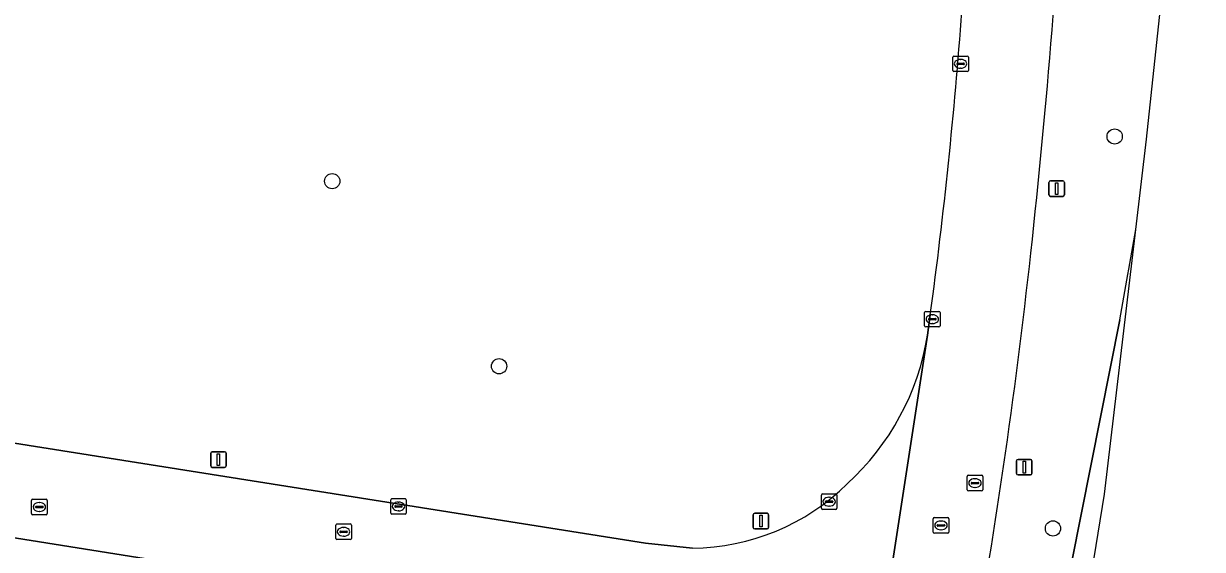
# Model space of a CAD drawing. Extents: x 154324 to 155744, y 382937 to 384188.
# Drawn here: x 155321.8 to 155397.4, y 383299.8 to 383333.5 of the extents above; entities that cross this region are included whole.
import ezdxf

# ---------------------------------------------------------------- set-up
doc = ezdxf.new("R2010")
doc.units = 0
for name, color, linetype in [('IMGEO_Berm_groen', 7, 'Continuous'), ('IMGEO_Boom', 7, 'Continuous'), ('IMGEO_Fietspad_gesloten', 7, 'Continuous'), ('IMGEO_Groenvoorziening', 7, 'Continuous'), ('IMGEO_Kolk', 7, 'Continuous'), ('IMGEO_Lichtmast', 7, 'Continuous'), ('IMGEO_Rijbaan_lokaal_open', 7, 'Continuous'), ('IMGEO_Rioolput', 7, 'Continuous')]:
    doc.layers.add(name, color=color, linetype=linetype)

msp = doc.modelspace()

# ---------------------------------------------------------------- linework, layer by layer
at = {"layer": 'IMGEO_Berm_groen'}
for points in [[(155393.141, 383320.278), (155393.828, 383326.071), (155396.722, 383353.081), (155397.412, 383377.951), (155390.399, 383378.047), (155389.068, 383377.555)], [(155389.025, 383298.986), (155392.104, 383314.484)]]:
    msp.add_lwpolyline(points, dxfattribs=at)
for centre, radius, start, end in [((154889.758, 383373.172), 499.618, 353.74726, 357.04758), ((154845.179, 383415.33), 556.145, 349.55272, 350.15914), ((155001.57, 383361.032), 387.149, 349.64863, 353.73096)]:
    msp.add_arc(centre, radius, start, end, dxfattribs=at)
at = {"layer": 'IMGEO_Boom'}
for centre in [(155391.783, 383326.24), (155341.579, 383323.376), (155352.285, 383311.504), (155387.823, 383301.106)]:
    msp.add_circle(centre, 0.489, dxfattribs=at)
at = {"layer": 'IMGEO_Fietspad_gesloten'}
for points in [[(155374.508, 383231.879), (155378.906, 383245.985), (155381.726, 383255.864), (155383.313, 383262.405), (155386.611, 383278.083), (155388.426, 383286.714), (155391.127, 383303.306), (155393.141, 383320.278)], [(155392.104, 383314.484), (155389.025, 383298.986)]]:
    msp.add_lwpolyline(points, dxfattribs=at)
msp.add_arc((154845.179, 383415.33), 556.145, 349.55272, 350.15914, dxfattribs=at)
at = {"layer": 'IMGEO_Groenvoorziening'}
for points in [[(155217.123, 383323.047), (155361.674, 383300.167), (155364.691, 383299.846)], [(155341.319, 383297.286), (155214.765, 383317.447)], [(155379.78, 383313.49), (155379.953, 383314.794)]]:
    msp.add_lwpolyline(points, dxfattribs=at)
for centre, radius, start, end in [((155071.527, 383356.622), 311.25, 352.27674, 355.8849), ((155363.547, 383316.124), 16.445, 312.35655, 350.78165), ((155364.606, 383314.078), 14.232, 270.34302, 314.75906)]:
    msp.add_arc(centre, radius, start, end, dxfattribs=at)
at = {"layer": 'IMGEO_Kolk'}
for p, q in [((155381.394, 383330.475), (155381.394, 383331.327)), ((155381.469, 383331.401), (155382.321, 383331.401)), ((155381.882, 383331.181), (155381.907, 383331.181)), ((155382.395, 383331.327), (155382.395, 383330.475)), ((155382.321, 383330.401), (155381.469, 383330.401)), ((155381.653, 383330.895), (155381.653, 383330.907)), ((155382.091, 383330.858), (155381.693, 383330.858)), ((155381.696, 383330.944), (155382.094, 383330.944)), ((155381.905, 383330.621), (155381.88, 383330.621)), ((155382.137, 383330.907), (155382.137, 383330.895)), ((155379.583, 383314.099), (155379.583, 383314.951)), ((155379.658, 383315.025), (155380.51, 383315.025)), ((155379.842, 383314.519), (155379.842, 383314.531)), ((155380.28, 383314.482), (155379.882, 383314.482)), ((155379.885, 383314.568), (155380.283, 383314.568)), ((155380.071, 383314.805), (155380.096, 383314.805)), ((155380.326, 383314.531), (155380.326, 383314.519)), ((155380.584, 383314.951), (155380.584, 383314.099)), ((155380.51, 383314.025), (155379.658, 383314.025)), ((155380.094, 383314.245), (155380.069, 383314.245)), ((155345.408, 383303.014), (155346.26, 383303.014)), ((155372.964, 383302.395), (155372.964, 383303.247)), ((155373.039, 383303.321), (155373.891, 383303.321)), ((155373.452, 383303.101), (155373.477, 383303.101)), ((155373.965, 383303.247), (155373.965, 383302.395)), ((155345.333, 383302.088), (155345.333, 383302.94)), ((155345.592, 383302.508), (155345.592, 383302.52)), ((155346.03, 383302.471), (155345.632, 383302.471)), ((155345.635, 383302.557), (155346.033, 383302.557)), ((155345.844, 383302.234), (155345.819, 383302.234)), ((155345.821, 383302.794), (155345.846, 383302.794)), ((155346.076, 383302.52), (155346.076, 383302.508)), ((155346.334, 383302.94), (155346.334, 383302.088)), ((155373.891, 383302.321), (155373.039, 383302.321)), ((155373.223, 383302.815), (155373.223, 383302.827)), ((155373.661, 383302.778), (155373.263, 383302.778)), ((155373.266, 383302.864), (155373.664, 383302.864)), ((155373.475, 383302.541), (155373.45, 383302.541)), ((155373.707, 383302.827), (155373.707, 383302.815)), ((155346.26, 383302.014), (155345.408, 383302.014))]:
    msp.add_line(p, q, dxfattribs=at)
for points in [[(155381.394, 383330.475), (155381.394, 383331.327)], [(155381.469, 383331.401), (155382.321, 383331.401)], [(155382.395, 383331.327), (155382.395, 383330.475)], [(155382.321, 383330.401), (155381.469, 383330.401)], [(155379.583, 383314.099), (155379.583, 383314.951)], [(155379.658, 383315.025), (155380.51, 383315.025)], [(155380.584, 383314.951), (155380.584, 383314.099)], [(155380.51, 383314.025), (155379.658, 383314.025)], [(155345.408, 383303.014), (155346.26, 383303.014)], [(155372.964, 383302.395), (155372.964, 383303.247)], [(155373.039, 383303.321), (155373.891, 383303.321)], [(155373.965, 383303.247), (155373.965, 383302.395)], [(155345.333, 383302.088), (155345.333, 383302.94)], [(155346.334, 383302.94), (155346.334, 383302.088)], [(155373.891, 383302.321), (155373.039, 383302.321)], [(155346.26, 383302.014), (155345.408, 383302.014)]]:
    msp.add_lwpolyline(points, dxfattribs=at)
for centre, radius, start, end in [((155381.471, 383331.325), 0.0765, 91.55205, 178.44795), ((155381.471, 383331.325), 0.0765, 91.55205, 178.44795), ((155382.319, 383331.325), 0.0765, 1.55205, 88.44795), ((155382.319, 383331.325), 0.0765, 1.55205, 88.44795), ((155381.471, 383330.477), 0.0765, 181.55205, 268.44795), ((155381.471, 383330.477), 0.0765, 181.55205, 268.44795), ((155381.693, 383330.904), 0.0403, 85.87752, 175.75265), ((155381.69, 383330.894), 0.0366, 178.93798, 274.71019), ((155382.094, 383330.901), 0.043, 264.86636, 352.45326), ((155382.098, 383330.906), 0.0386, 1.73085, 96.63898), ((155382.319, 383330.477), 0.0765, 271.55205, 358.44795), ((155382.319, 383330.477), 0.0765, 271.55205, 358.44795), ((155379.66, 383314.949), 0.0765, 91.55205, 178.44795), ((155379.66, 383314.949), 0.0765, 91.55205, 178.44795), ((155379.882, 383314.528), 0.0403, 85.87752, 175.75265), ((155379.879, 383314.518), 0.0366, 178.93798, 274.71019), ((155380.283, 383314.525), 0.043, 264.86636, 352.45326), ((155380.287, 383314.53), 0.0386, 1.73085, 96.63898), ((155380.508, 383314.949), 0.0765, 1.55205, 88.44795), ((155380.508, 383314.949), 0.0765, 1.55205, 88.44795), ((155379.66, 383314.101), 0.0765, 181.55205, 268.44795), ((155379.66, 383314.101), 0.0765, 181.55205, 268.44795), ((155380.508, 383314.101), 0.0765, 271.55205, 358.44795), ((155380.508, 383314.101), 0.0765, 271.55205, 358.44795), ((155345.41, 383302.938), 0.0765, 91.55205, 178.44795), ((155345.41, 383302.938), 0.0765, 91.55205, 178.44795), ((155346.258, 383302.938), 0.0765, 1.55205, 88.44795), ((155346.258, 383302.938), 0.0765, 1.55205, 88.44795), ((155373.041, 383303.245), 0.0765, 91.55205, 178.44795), ((155373.041, 383303.245), 0.0765, 91.55205, 178.44795), ((155373.889, 383303.245), 0.0765, 1.55205, 88.44795), ((155373.889, 383303.245), 0.0765, 1.55205, 88.44795), ((155345.632, 383302.517), 0.0403, 85.87752, 175.75265), ((155345.629, 383302.507), 0.0366, 178.93798, 274.71019), ((155346.033, 383302.514), 0.043, 264.86636, 352.45326), ((155346.037, 383302.519), 0.0386, 1.73085, 96.63898), ((155373.041, 383302.397), 0.0765, 181.55205, 268.44795), ((155373.041, 383302.397), 0.0765, 181.55205, 268.44795), ((155373.263, 383302.824), 0.0403, 85.87752, 175.75265), ((155373.26, 383302.814), 0.0366, 178.93798, 274.71019), ((155373.664, 383302.821), 0.043, 264.86636, 352.45326), ((155373.668, 383302.826), 0.0386, 1.73085, 96.63898), ((155373.889, 383302.397), 0.0765, 271.55205, 358.44795), ((155373.889, 383302.397), 0.0765, 271.55205, 358.44795), ((155345.41, 383302.09), 0.0765, 181.55205, 268.44795), ((155345.41, 383302.09), 0.0765, 181.55205, 268.44795), ((155346.258, 383302.09), 0.0765, 271.55205, 358.44795), ((155346.258, 383302.09), 0.0765, 271.55205, 358.44795)]:
    msp.add_arc(centre, radius, start, end, dxfattribs=at)
for centre, major_axis, ratio, start_param, end_param in [((155381.881, 383330.901), (-0.387, 0.002), 0.722429, 4.712389, 7.853982), ((155381.906, 383330.901), (-0.39, 0.002), 0.717154, 1.570796, 4.712389), ((155380.07, 383314.525), (-0.387, 0.002), 0.722429, 4.712389, 7.853982), ((155380.095, 383314.525), (-0.39, 0.002), 0.717154, 1.570796, 4.712389), ((155373.451, 383302.821), (-0.387, 0.002), 0.722429, 4.712389, 7.853982), ((155373.476, 383302.821), (-0.39, 0.002), 0.717154, 1.570796, 4.712389), ((155345.82, 383302.514), (-0.387, 0.002), 0.722429, 4.712389, 7.853982), ((155345.845, 383302.514), (-0.39, 0.002), 0.717154, 1.570796, 4.712389)]:
    msp.add_ellipse(centre, major_axis=major_axis, ratio=ratio, start_param=start_param, end_param=end_param, dxfattribs=at)
at = {"layer": 'IMGEO_Lichtmast'}
for p, q in [((155387.564, 383322.498), (155387.564, 383323.298)), ((155387.564, 383323.298), (155387.564, 383322.498)), ((155387.664, 383323.398), (155388.454, 383323.398)), ((155388.454, 383323.398), (155387.664, 383323.398)), ((155388.554, 383323.298), (155388.554, 383322.498)), ((155388.554, 383322.498), (155388.554, 383323.298)), ((155388.454, 383322.398), (155387.664, 383322.398)), ((155387.664, 383322.398), (155388.454, 383322.398)), ((155333.884, 383306.023), (155334.674, 383306.023)), ((155334.674, 383306.023), (155333.884, 383306.023)), ((155333.784, 383305.123), (155333.784, 383305.923)), ((155333.784, 383305.923), (155333.784, 383305.123)), ((155334.774, 383305.923), (155334.774, 383305.123)), ((155334.774, 383305.123), (155334.774, 383305.923)), ((155385.485, 383304.634), (155385.485, 383305.434)), ((155385.485, 383305.434), (155385.485, 383304.634)), ((155385.585, 383305.534), (155386.375, 383305.534)), ((155386.375, 383305.534), (155385.585, 383305.534)), ((155386.475, 383305.434), (155386.475, 383304.634)), ((155386.475, 383304.634), (155386.475, 383305.434)), ((155334.674, 383305.023), (155333.884, 383305.023)), ((155333.884, 383305.023), (155334.674, 383305.023)), ((155386.375, 383304.534), (155385.585, 383304.534)), ((155385.585, 383304.534), (155386.375, 383304.534)), ((155368.59, 383301.175), (155368.59, 383301.975)), ((155368.59, 383301.975), (155368.59, 383301.175)), ((155368.69, 383302.075), (155369.48, 383302.075)), ((155369.48, 383302.075), (155368.69, 383302.075)), ((155369.58, 383301.975), (155369.58, 383301.175)), ((155369.58, 383301.175), (155369.58, 383301.975)), ((155369.48, 383301.075), (155368.69, 383301.075)), ((155368.69, 383301.075), (155369.48, 383301.075))]:
    msp.add_line(p, q, dxfattribs=at)
for points in [[(155387.984, 383323.273), (155388.134, 383323.273), (155388.134, 383322.523), (155387.984, 383322.523), (155387.984, 383323.273)], [(155334.204, 383305.898), (155334.354, 383305.898), (155334.354, 383305.148), (155334.204, 383305.148), (155334.204, 383305.898)], [(155385.905, 383305.409), (155386.055, 383305.409), (155386.055, 383304.659), (155385.905, 383304.659), (155385.905, 383305.409)], [(155369.01, 383301.95), (155369.16, 383301.95), (155369.16, 383301.2), (155369.01, 383301.2), (155369.01, 383301.95)]]:
    msp.add_lwpolyline(points, dxfattribs=at)
for centre, start, end in [((155387.664, 383323.298), 90, 180), ((155387.664, 383323.298), 90, 180), ((155388.454, 383323.298), 0, 90), ((155388.454, 383323.298), 360, 90), ((155387.664, 383322.498), 180, 270), ((155387.664, 383322.498), 180, 270), ((155388.454, 383322.498), 270, 0), ((155388.454, 383322.498), 270, 0), ((155333.884, 383305.923), 90, 180), ((155333.884, 383305.923), 90, 180), ((155334.674, 383305.923), 0, 90), ((155334.674, 383305.923), 360, 90), ((155385.585, 383305.434), 90, 180), ((155385.585, 383305.434), 90, 180), ((155386.375, 383305.434), 0, 90), ((155386.375, 383305.434), 360, 90), ((155333.884, 383305.123), 180, 270), ((155333.884, 383305.123), 180, 270), ((155334.674, 383305.123), 270, 0), ((155334.674, 383305.123), 270, 0), ((155385.585, 383304.634), 180, 270), ((155385.585, 383304.634), 180, 270), ((155386.375, 383304.634), 270, 0), ((155386.375, 383304.634), 270, 0), ((155368.69, 383301.975), 90, 180), ((155368.69, 383301.975), 90, 180), ((155369.48, 383301.975), 0, 90), ((155369.48, 383301.975), 360, 90), ((155368.69, 383301.175), 180, 270), ((155368.69, 383301.175), 180, 270), ((155369.48, 383301.175), 270, 0), ((155369.48, 383301.175), 270, 0)]:
    msp.add_arc(centre, 0.1, start, end, dxfattribs=at)
at = {"layer": 'IMGEO_Rijbaan_lokaal_open'}
for points in [[(155364.691, 383299.846), (155361.674, 383300.167), (155217.123, 383323.047)], [(155214.765, 383317.447), (155341.319, 383297.286), (155360.296, 383294.263)], [(155379.953, 383314.794), (155379.78, 383313.49), (155376.559, 383292.665), (155382.418, 383291.467)], [(155376.559, 383292.665), (155379.78, 383313.49)]]:
    msp.add_lwpolyline(points, dxfattribs=at)
for centre, radius, start, end in [((154889.758, 383373.172), 499.618, 353.74726, 357.04758), ((155071.527, 383356.622), 311.25, 352.27674, 355.8849), ((155001.57, 383361.032), 387.149, 349.64863, 353.73096), ((155363.547, 383316.124), 16.445, 312.35655, 350.78165), ((155364.606, 383314.078), 14.232, 270.34302, 314.75906)]:
    msp.add_arc(centre, radius, start, end, dxfattribs=at)
at = {"layer": 'IMGEO_Rioolput'}
for p, q in [((155382.395, 383304.511), (155383.247, 383304.511)), ((155382.32, 383303.585), (155382.32, 383304.437)), ((155382.579, 383304.005), (155382.579, 383304.017)), ((155383.017, 383303.968), (155382.619, 383303.968)), ((155382.622, 383304.054), (155383.02, 383304.054)), ((155382.808, 383304.291), (155382.833, 383304.291)), ((155383.063, 383304.017), (155383.063, 383304.005)), ((155383.321, 383304.437), (155383.321, 383303.585)), ((155383.247, 383303.511), (155382.395, 383303.511)), ((155382.831, 383303.731), (155382.806, 383303.731)), ((155322.292, 383302.053), (155322.292, 383302.905)), ((155322.367, 383302.979), (155323.219, 383302.979)), ((155322.551, 383302.473), (155322.551, 383302.485)), ((155322.989, 383302.436), (155322.591, 383302.436)), ((155322.594, 383302.522), (155322.992, 383302.522)), ((155322.78, 383302.759), (155322.805, 383302.759)), ((155323.035, 383302.485), (155323.035, 383302.473)), ((155323.293, 383302.905), (155323.293, 383302.053)), ((155323.219, 383301.979), (155322.367, 383301.979)), ((155322.803, 383302.199), (155322.778, 383302.199)), ((155380.141, 383300.873), (155380.141, 383301.725)), ((155380.216, 383301.799), (155381.068, 383301.799)), ((155380.629, 383301.579), (155380.654, 383301.579)), ((155381.142, 383301.725), (155381.142, 383300.873)), ((155341.808, 383300.463), (155341.808, 383301.315)), ((155341.883, 383301.389), (155342.735, 383301.389)), ((155342.067, 383300.883), (155342.067, 383300.895)), ((155342.505, 383300.846), (155342.107, 383300.846)), ((155342.11, 383300.932), (155342.508, 383300.932)), ((155342.296, 383301.169), (155342.321, 383301.169)), ((155342.551, 383300.895), (155342.551, 383300.883)), ((155342.809, 383301.315), (155342.809, 383300.463)), ((155381.068, 383300.799), (155380.216, 383300.799)), ((155380.4, 383301.293), (155380.4, 383301.305)), ((155380.838, 383301.256), (155380.44, 383301.256)), ((155380.443, 383301.342), (155380.841, 383301.342)), ((155380.652, 383301.019), (155380.627, 383301.019)), ((155380.884, 383301.305), (155380.884, 383301.293)), ((155342.735, 383300.389), (155341.883, 383300.389)), ((155342.319, 383300.609), (155342.294, 383300.609))]:
    msp.add_line(p, q, dxfattribs=at)
for points in [[(155382.395, 383304.511), (155383.247, 383304.511)], [(155382.32, 383303.585), (155382.32, 383304.437)], [(155383.321, 383304.437), (155383.321, 383303.585)], [(155383.247, 383303.511), (155382.395, 383303.511)], [(155322.292, 383302.053), (155322.292, 383302.905)], [(155322.367, 383302.979), (155323.219, 383302.979)], [(155323.293, 383302.905), (155323.293, 383302.053)], [(155323.219, 383301.979), (155322.367, 383301.979)], [(155380.141, 383300.873), (155380.141, 383301.725)], [(155380.216, 383301.799), (155381.068, 383301.799)], [(155381.142, 383301.725), (155381.142, 383300.873)], [(155341.808, 383300.463), (155341.808, 383301.315)], [(155341.883, 383301.389), (155342.735, 383301.389)], [(155342.809, 383301.315), (155342.809, 383300.463)], [(155381.068, 383300.799), (155380.216, 383300.799)], [(155342.735, 383300.389), (155341.883, 383300.389)]]:
    msp.add_lwpolyline(points, dxfattribs=at)
for centre, radius, start, end in [((155382.397, 383304.435), 0.0765, 91.55205, 178.44795), ((155382.397, 383304.435), 0.0765, 91.55205, 178.44795), ((155383.245, 383304.435), 0.0765, 1.55205, 88.44795), ((155383.245, 383304.435), 0.0765, 1.55205, 88.44795), ((155382.619, 383304.014), 0.0403, 85.87752, 175.75265), ((155382.616, 383304.004), 0.0366, 178.93798, 274.71019), ((155383.02, 383304.011), 0.043, 264.86636, 352.45326), ((155383.024, 383304.016), 0.0386, 1.73085, 96.63898), ((155382.397, 383303.587), 0.0765, 181.55205, 268.44795), ((155382.397, 383303.587), 0.0765, 181.55205, 268.44795), ((155383.245, 383303.587), 0.0765, 271.55205, 358.44795), ((155383.245, 383303.587), 0.0765, 271.55205, 358.44795), ((155322.369, 383302.903), 0.0765, 91.55205, 178.44795), ((155322.369, 383302.903), 0.0765, 91.55205, 178.44795), ((155322.591, 383302.482), 0.0403, 85.87752, 175.75265), ((155322.588, 383302.472), 0.0366, 178.93798, 274.71019), ((155322.992, 383302.479), 0.043, 264.86636, 352.45326), ((155322.996, 383302.484), 0.0386, 1.73085, 96.63898), ((155323.217, 383302.903), 0.0765, 1.55205, 88.44795), ((155323.217, 383302.903), 0.0765, 1.55205, 88.44795), ((155322.369, 383302.055), 0.0765, 181.55205, 268.44795), ((155322.369, 383302.055), 0.0765, 181.55205, 268.44795), ((155323.217, 383302.055), 0.0765, 271.55205, 358.44795), ((155323.217, 383302.055), 0.0765, 271.55205, 358.44795), ((155380.218, 383301.723), 0.0765, 91.55205, 178.44795), ((155380.218, 383301.723), 0.0765, 91.55205, 178.44795), ((155381.066, 383301.723), 0.0765, 1.55205, 88.44795), ((155381.066, 383301.723), 0.0765, 1.55205, 88.44795), ((155341.885, 383301.313), 0.0765, 91.55205, 178.44795), ((155341.885, 383301.313), 0.0765, 91.55205, 178.44795), ((155342.107, 383300.892), 0.0403, 85.87752, 175.75265), ((155342.104, 383300.882), 0.0366, 178.93798, 274.71019), ((155342.508, 383300.889), 0.043, 264.86636, 352.45326), ((155342.512, 383300.894), 0.0386, 1.73085, 96.63898), ((155342.733, 383301.313), 0.0765, 1.55205, 88.44795), ((155342.733, 383301.313), 0.0765, 1.55205, 88.44795), ((155380.218, 383300.875), 0.0765, 181.55205, 268.44795), ((155380.218, 383300.875), 0.0765, 181.55205, 268.44795), ((155380.44, 383301.302), 0.0403, 85.87752, 175.75265), ((155380.437, 383301.292), 0.0366, 178.93798, 274.71019), ((155380.841, 383301.299), 0.043, 264.86636, 352.45326), ((155380.845, 383301.304), 0.0386, 1.73085, 96.63898), ((155381.066, 383300.875), 0.0765, 271.55205, 358.44795), ((155381.066, 383300.875), 0.0765, 271.55205, 358.44795), ((155341.885, 383300.465), 0.0765, 181.55205, 268.44795), ((155341.885, 383300.465), 0.0765, 181.55205, 268.44795), ((155342.733, 383300.465), 0.0765, 271.55205, 358.44795), ((155342.733, 383300.465), 0.0765, 271.55205, 358.44795)]:
    msp.add_arc(centre, radius, start, end, dxfattribs=at)
for centre, major_axis, ratio, start_param, end_param in [((155382.807, 383304.011), (-0.387, 0.002), 0.722429, 4.712389, 7.853982), ((155382.832, 383304.011), (-0.39, 0.002), 0.717154, 1.570796, 4.712389), ((155322.779, 383302.479), (-0.387, 0.002), 0.722429, 4.712389, 7.853982), ((155322.804, 383302.479), (-0.39, 0.002), 0.717154, 1.570796, 4.712389), ((155380.628, 383301.299), (-0.387, 0.002), 0.722429, 4.712389, 7.853982), ((155380.653, 383301.299), (-0.39, 0.002), 0.717154, 1.570796, 4.712389), ((155342.295, 383300.889), (-0.387, 0.002), 0.722429, 4.712389, 7.853982), ((155342.32, 383300.889), (-0.39, 0.002), 0.717154, 1.570796, 4.712389)]:
    msp.add_ellipse(centre, major_axis=major_axis, ratio=ratio, start_param=start_param, end_param=end_param, dxfattribs=at)

doc.saveas('drawing.dxf')
